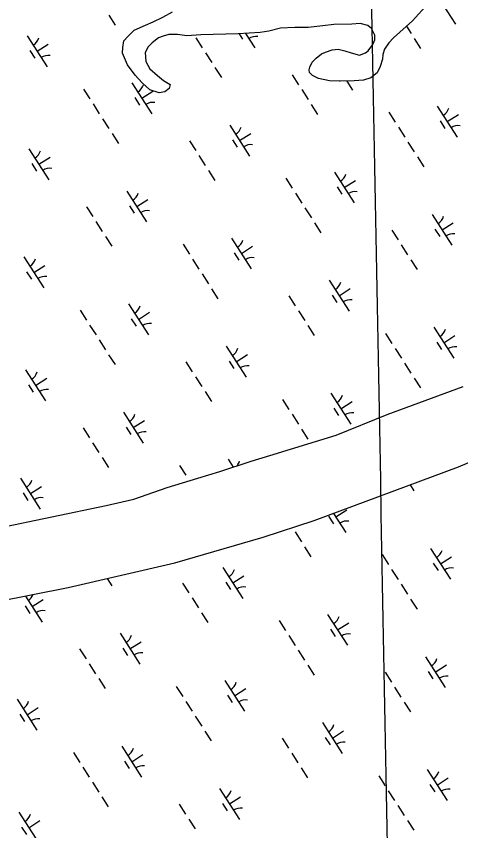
# Model space of a CAD drawing. Extents: x 3962991 to 3983549, y 181631 to 204078.
# Drawn here: x 3972785 to 3973389, y 198848 to 199956 of the extents above; entities that cross this region are included whole.
import ezdxf

# ---------------------------------------------------------------- set-up
doc = ezdxf.new("R2010")
doc.units = 0
doc.layers.add('V-GRID-MAJR', color=7, linetype='Continuous')
doc.layers.add('V-WETL-SWMP', color=7, linetype='Continuous')

msp = doc.modelspace()

# ---------------------------------------------------------------- linework, layer by layer
at = {"layer": 'V-GRID-MAJR'}
msp.add_spline([(3973536.4, 185784.1), (3973487.2, 188388.7), (3973372.6, 194448.6), (3973258, 200508.6), (3973228.2, 202082.7)], degree=3, dxfattribs=at)
at = {"layer": 'V-WETL-SWMP'}
for p, q in [((3973356.8, 199984.7), (3973382, 199945.5)), ((3973345, 199973.5), (3973323.6, 199949.8)), ((3972910.5, 199957.6), (3972919.2, 199944.1)), ((3972970.9, 199948.5), (3972983.8, 199954.8)), ((3972983.8, 199954.8), (3972997.3, 199962.2)), ((3972945, 199937.3), (3972960.3, 199944.1)), ((3972960.3, 199944.1), (3972970.9, 199948.5)), ((3973201.8, 199943), (3973181.6, 199940.7)), ((3973216.6, 199945.1), (3973201.8, 199943)), ((3973241, 199945.6), (3973216.6, 199945.1)), ((3973252.3, 199946.5), (3973241, 199945.6)), ((3973263, 199943.7), (3973252.3, 199946.5)), ((3973267.9, 199939.7), (3973263, 199943.7)), ((3973323.6, 199949.8), (3973297.9, 199926.7)), ((3973315.4, 199942.5), (3973321.7, 199932.6)), ((3972936.2, 199928.7), (3972945, 199937.3)), ((3972992.1, 199931.2), (3972984.4, 199929.2)), ((3973004, 199931.4), (3972992.1, 199931.2)), ((3973016.5, 199929.3), (3973004, 199931.4)), ((3973035.5, 199930.9), (3973016.5, 199929.3)), ((3973086.6, 199932.1), (3973035.5, 199930.9)), ((3973116.3, 199933.9), (3973086.6, 199932.1)), ((3973087.7, 199932.1), (3973092.2, 199925.1)), ((3973096.5, 199932.7), (3973109, 199913.2)), ((3973128.2, 199936), (3973116.3, 199933.9)), ((3973144.2, 199939.9), (3973128.2, 199936)), ((3973163.8, 199940.9), (3973144.2, 199939.9)), ((3973181.6, 199940.7), (3973163.8, 199940.9)), ((3973272.3, 199930.3), (3973267.9, 199939.7)), ((3973272.4, 199924.3), (3973272.3, 199930.3)), ((3972799.5, 199929.5), (3972826.5, 199887.4)), ((3972929.4, 199913.7), (3972931, 199922.7)), ((3972931, 199922.7), (3972936.2, 199928.7)), ((3972969.7, 199920), (3972963.9, 199914.5)), ((3972977.9, 199926.7), (3972969.7, 199920)), ((3972984.4, 199929.2), (3972977.9, 199926.7)), ((3973029, 199926.7), (3973037.7, 199913.2)), ((3973269.6, 199917.7), (3973272.4, 199924.3)), ((3973291.5, 199920), (3973285.8, 199911.5)), ((3973297.9, 199926.7), (3973291.5, 199920)), ((3973326, 199925.9), (3973334.7, 199912.4)), ((3972803.2, 199909.4), (3972809.7, 199899.2)), ((3972813, 199908.5), (3972828.1, 199918.2)), ((3972929, 199906), (3972929.4, 199913.7)), ((3972963.9, 199914.5), (3972959.9, 199906.7)), ((3973205.5, 199907.4), (3973214.4, 199910.5)), ((3973214.4, 199910.5), (3973222.7, 199911.3)), ((3973222.7, 199911.3), (3973231.7, 199909.1)), ((3973231.7, 199909.1), (3973240.1, 199906.3)), ((3973259.7, 199906.2), (3973263.2, 199909.2)), ((3973263.2, 199909.2), (3973269.6, 199917.7)), ((3973285.8, 199911.5), (3973283.5, 199904.3)), ((3972935.9, 199890.1), (3972929, 199906)), ((3972959.9, 199906.7), (3972960.8, 199894.8)), ((3973042, 199906.4), (3973050.6, 199893)), ((3973187.4, 199893.9), (3973192.6, 199899.3)), ((3973192.6, 199899.3), (3973199.7, 199904.9)), ((3973199.7, 199904.9), (3973205.5, 199907.4)), ((3973240.1, 199906.3), (3973251.4, 199903)), ((3973251.4, 199903), (3973259.7, 199906.2)), ((3973283.1, 199897.8), (3973279.7, 199887.6)), ((3973283.5, 199904.3), (3973283.1, 199897.8)), ((3972946.3, 199876), (3972935.9, 199890.1)), ((3972960.8, 199894.8), (3972966.3, 199884.8)), ((3973054.9, 199886.2), (3973063.6, 199872.8)), ((3973182.9, 199883.1), (3973184, 199886.7)), ((3973184, 199886.7), (3973187.4, 199893.9)), ((3973279.7, 199887.6), (3973275.8, 199879.2)), ((3972956.1, 199865.5), (3972946.3, 199876)), ((3972966.3, 199884.8), (3972976.7, 199875.5)), ((3972976.7, 199875.5), (3972985.1, 199868.6)), ((3973160.1, 199876.5), (3973168.7, 199863)), ((3973183.6, 199879.5), (3973182.9, 199883.1)), ((3973187.8, 199875.4), (3973183.6, 199879.5)), ((3973195.6, 199871.5), (3973187.8, 199875.4)), ((3973275.8, 199879.2), (3973267, 199872.4)), ((3972941.9, 199865.6), (3972968.9, 199823.5)), ((3972966.4, 199856.2), (3972956.1, 199865.5)), ((3972985.1, 199868.6), (3972994.2, 199863.4)), ((3973210.6, 199868.2), (3973195.6, 199871.5)), ((3973238, 199867.6), (3973210.6, 199868.2)), ((3973225, 199867.9), (3973225.2, 199867.5)), ((3973234.3, 199867.7), (3973242, 199855.7)), ((3973257, 199869.2), (3973238, 199867.6)), ((3973267, 199872.4), (3973257, 199869.2)), ((3972876.1, 199857.1), (3972884.7, 199843.6)), ((3972955.4, 199844.5), (3972970.6, 199854.2)), ((3972979, 199851.8), (3972966.4, 199856.2)), ((3972986.7, 199853.1), (3972979, 199851.8)), ((3972992.5, 199858), (3972986.7, 199853.1)), ((3972994.2, 199863.4), (3972992.5, 199858)), ((3973173, 199856.3), (3973181.7, 199842.8)), ((3972945.7, 199845.4), (3972952.2, 199835.3)), ((3972889, 199836.9), (3972897.6, 199823.4)), ((3973186, 199836.1), (3973194.6, 199822.6)), ((3973357.4, 199833.8), (3973384.4, 199791.7)), ((3973291.6, 199825.4), (3973300.2, 199811.9)), ((3973370.9, 199812.8), (3973386.1, 199822.5)), ((3972902, 199816.7), (3972910.6, 199803.2)), ((3973361.2, 199813.7), (3973367.7, 199803.6)), ((3973075, 199808), (3973101.9, 199765.9)), ((3973304.5, 199805.2), (3973313.2, 199791.7)), ((3972914.9, 199796.5), (3972923.6, 199783)), ((3973020.1, 199786.7), (3973028.7, 199773.3)), ((3973078.7, 199787.9), (3973085.2, 199777.8)), ((3973088.5, 199787), (3973103.6, 199796.7)), ((3972801.9, 199775.8), (3972828.9, 199733.7)), ((3973317.5, 199785), (3973326.1, 199771.5)), ((3972815.4, 199754.7), (3972830.6, 199764.5)), ((3973033, 199766.5), (3973041.6, 199753)), ((3973330.4, 199764.8), (3973339.1, 199751.3)), ((3972805.7, 199755.6), (3972812.1, 199745.5)), ((3973046, 199746.3), (3973054.6, 199732.8)), ((3973217.4, 199744.1), (3973244.4, 199702)), ((3973151.5, 199735.6), (3973160.2, 199722.1)), ((3973230.9, 199723), (3973246.1, 199732.7)), ((3973221.2, 199723.9), (3973227.6, 199713.8)), ((3972934.9, 199718.2), (3972961.9, 199676.2)), ((3973164.5, 199715.4), (3973173.1, 199701.9)), ((3972938.7, 199698.1), (3972945.2, 199688)), ((3972948.4, 199697.2), (3972963.6, 199706.9)), ((3972880, 199696.9), (3972888.7, 199683.5)), ((3973177.4, 199695.2), (3973186.1, 199681.7)), ((3973350.4, 199686.5), (3973377.4, 199644.4)), ((3972893, 199676.7), (3972901.6, 199663.3)), ((3973363.9, 199665.5), (3973379.1, 199675.2)), ((3973190.4, 199675), (3973199, 199661.5)), ((3973295.5, 199665.2), (3973304.2, 199651.8)), ((3973354.2, 199666.4), (3973360.7, 199656.3)), ((3972905.9, 199656.5), (3972914.6, 199643.1)), ((3973077.4, 199654.3), (3973104.4, 199612.2)), ((3973011.5, 199645.8), (3973020.1, 199632.3)), ((3973090.9, 199633.2), (3973106, 199643)), ((3973308.5, 199645), (3973317.1, 199631.6)), ((3973081.1, 199634.1), (3973087.6, 199624)), ((3972794.9, 199628.5), (3972821.9, 199586.4)), ((3973024.5, 199625.6), (3973033.1, 199612.1)), ((3973321.4, 199624.8), (3973330.1, 199611.3)), ((3972808.4, 199607.4), (3972823.5, 199617.1)), ((3972798.7, 199608.3), (3972805.1, 199598.2)), ((3973037.4, 199605.4), (3973046, 199591.9)), ((3973210.4, 199596.8), (3973237.4, 199554.7)), ((3973050.4, 199585.2), (3973059, 199571.7)), ((3973155.5, 199575.5), (3973164.1, 199562)), ((3973214.2, 199576.6), (3973220.6, 199566.5)), ((3973223.9, 199575.7), (3973239.1, 199585.4)), ((3972937.3, 199564.5), (3972964.3, 199522.4)), ((3972871.5, 199556), (3972880.1, 199542.6)), ((3972950.8, 199543.5), (3972966, 199553.2)), ((3973168.5, 199555.2), (3973177.1, 199541.8)), ((3972941.1, 199544.4), (3972947.6, 199534.3)), ((3972884.4, 199535.8), (3972893.1, 199522.4)), ((3973181.4, 199535), (3973190, 199521.6)), ((3973352.9, 199532.8), (3973379.8, 199490.7)), ((3973287, 199524.3), (3973295.6, 199510.9)), ((3973366.3, 199511.8), (3973381.5, 199521.5)), ((3972897.4, 199515.6), (3972906, 199502.2)), ((3973356.6, 199512.6), (3973363.1, 199502.5)), ((3973070.4, 199507), (3973097.4, 199464.9)), ((3973299.9, 199504.1), (3973308.6, 199490.7)), ((3972910.3, 199495.4), (3972919, 199482)), ((3973074.1, 199486.8), (3973080.6, 199476.7)), ((3973083.9, 199485.9), (3973099, 199495.6)), ((3973015.5, 199485.7), (3973024.1, 199472.2)), ((3973312.9, 199483.9), (3973321.5, 199470.4)), ((3972797.3, 199474.7), (3972824.3, 199432.7)), ((3973028.4, 199465.5), (3973037.1, 199452)), ((3972801.1, 199454.6), (3972807.6, 199444.5)), ((3972810.8, 199453.7), (3972826, 199463.4)), ((3973325.8, 199463.7), (3973334.5, 199450.2)), ((3973041.4, 199445.3), (3973050, 199431.8)), ((3973212.8, 199443), (3973239.8, 199400.9)), ((3973289.2, 199413.9), (3973392.8, 199452)), ((3973146.9, 199434.6), (3973155.6, 199421.1)), ((3973226.3, 199422), (3973241.5, 199431.7)), ((3973216.6, 199422.9), (3973223.1, 199412.8)), ((3972930.3, 199417.2), (3972957.3, 199375.1)), ((3973159.9, 199414.3), (3973168.5, 199400.9)), ((3973220, 199385.9), (3973289.2, 199413.9)), ((3972943.8, 199396.2), (3972959, 199405.9)), ((3972875.4, 199395.9), (3972884.1, 199382.4)), ((3972934.1, 199397), (3972940.6, 199386.9)), ((3973172.8, 199394.1), (3973181.5, 199380.7)), ((3973386.1, 199342.7), (3973512.2, 199397.2)), ((3973129.6, 199358.1), (3973220, 199385.9)), ((3972888.4, 199375.7), (3972897, 199362.2)), ((3972901.3, 199355.5), (3972910, 199342)), ((3973104, 199350.5), (3973129.6, 199358.1)), ((3973006.9, 199344.8), (3973015.5, 199331.3)), ((3973061.5, 199336.7), (3973104, 199350.5)), ((3973072.8, 199353.3), (3973079.6, 199342.6)), ((3973190, 199269.7), (3973386.1, 199342.7)), ((3973031.8, 199327.2), (3973061.5, 199336.7)), ((3972790.3, 199327.4), (3972817.3, 199285.3)), ((3972989.8, 199314.5), (3973031.8, 199327.2)), ((3973019.9, 199324.6), (3973020.4, 199323.8)), ((3972803.8, 199306.4), (3972819, 199316.1)), ((3972944.4, 199298.8), (3972989.8, 199314.5)), ((3973320.4, 199318.3), (3973325.5, 199310.3)), ((3972794.1, 199307.3), (3972800.5, 199297.2)), ((3972907, 199290.4), (3972944.4, 199298.8)), ((3972737.7, 199254.9), (3972907, 199290.4)), ((3973216.2, 199279.5), (3973232.8, 199253.6)), ((3973219.3, 199274.7), (3973234.5, 199284.4)), ((3973120.6, 199247.1), (3973190, 199269.7)), ((3973209.6, 199275.6), (3973216.1, 199265.4)), ((3973163.9, 199254.2), (3973172.5, 199240.7)), ((3973000.5, 199212.1), (3973120.6, 199247.1)), ((3973176.8, 199234), (3973185.5, 199220.5)), ((3973348.3, 199231.8), (3973375.2, 199189.7)), ((3973282.4, 199223.3), (3973291, 199209.8)), ((3972855.2, 199178.4), (3973000.5, 199212.1)), ((3973352, 199211.6), (3973358.5, 199201.5)), ((3973361.8, 199210.7), (3973376.9, 199220.4)), ((3973065.8, 199205.9), (3973092.8, 199163.8)), ((3973295.3, 199203.1), (3973304, 199189.6)), ((3972908.1, 199190.7), (3972914.4, 199180.9)), ((3973079.3, 199184.9), (3973094.4, 199194.6)), ((3972750.6, 199157.9), (3972855.2, 199178.4)), ((3973010.9, 199184.6), (3973019.5, 199171.2)), ((3973069.5, 199185.8), (3973076, 199175.7)), ((3973308.3, 199182.9), (3973316.9, 199169.4)), ((3972797, 199167), (3972819.7, 199131.6)), ((3972806.2, 199152.7), (3972821.4, 199162.4)), ((3973023.8, 199164.4), (3973032.5, 199151)), ((3973321.2, 199162.7), (3973329.9, 199149.2)), ((3972796.5, 199153.5), (3972803, 199143.4)), ((3973036.8, 199144.2), (3973045.4, 199130.8)), ((3973142.4, 199133.5), (3973151, 199120)), ((3973208.2, 199142), (3973235.2, 199099.9)), ((3973212, 199121.8), (3973218.5, 199111.7)), ((3973221.7, 199120.9), (3973236.9, 199130.7)), ((3972925.8, 199116.2), (3972952.7, 199074.1)), ((3973155.3, 199113.3), (3973163.9, 199099.8)), ((3972939.2, 199095.1), (3972954.4, 199104.8)), ((3972870.8, 199094.9), (3972879.5, 199081.4)), ((3972929.5, 199096), (3972936, 199085.9)), ((3973168.3, 199093.1), (3973176.9, 199079.6)), ((3973341.3, 199084.4), (3973368.2, 199042.4)), ((3972883.8, 199074.7), (3972892.4, 199061.2)), ((3973181.2, 199072.9), (3973189.8, 199059.4)), ((3973354.7, 199063.4), (3973369.9, 199073.1)), ((3972896.8, 199054.5), (3972905.4, 199041)), ((3973286.4, 199063.1), (3973295, 199049.7)), ((3973345, 199064.3), (3973351.5, 199054.2)), ((3973002.3, 199043.7), (3973011, 199030.3)), ((3973068.2, 199052.2), (3973095.2, 199010.1)), ((3973081.7, 199031.2), (3973096.8, 199040.9)), ((3973299.3, 199042.9), (3973307.9, 199029.5)), ((3972785.7, 199026.4), (3972812.7, 198984.3)), ((3973015.3, 199023.5), (3973023.9, 199010.1)), ((3973072, 199032.1), (3973078.4, 199022)), ((3973312.3, 199022.7), (3973320.9, 199009.3)), ((3972799.2, 199005.3), (3972814.4, 199015.1)), ((3972789.5, 199006.2), (3972796, 198996.1)), ((3973028.2, 199003.3), (3973036.9, 198989.9)), ((3973201.2, 198994.7), (3973228.2, 198952.6)), ((3973041.2, 198983.1), (3973049.8, 198969.7)), ((3973214.7, 198973.6), (3973229.9, 198983.3)), ((3973146.3, 198973.4), (3973155, 198959.9)), ((3973205, 198974.5), (3973211.5, 198964.4)), ((3972928.2, 198962.4), (3972955.2, 198920.3)), ((3972862.3, 198954), (3972870.9, 198940.5)), ((3972941.7, 198941.4), (3972956.8, 198951.1)), ((3973159.3, 198953.2), (3973167.9, 198939.7)), ((3972875.2, 198933.8), (3972883.9, 198920.3)), ((3972931.9, 198942.3), (3972938.4, 198932.2)), ((3973172.2, 198933), (3973180.9, 198919.5)), ((3973277.8, 198922.2), (3973286.4, 198908.8)), ((3973343.7, 198930.7), (3973370.7, 198888.6)), ((3972888.2, 198913.6), (3972896.8, 198900.1)), ((3973347.4, 198910.6), (3973353.9, 198900.5)), ((3973357.2, 198909.7), (3973372.3, 198919.4)), ((3973061.2, 198904.9), (3973088.2, 198862.8)), ((3973290.7, 198902), (3973299.4, 198888.6)), ((3972901.1, 198893.4), (3972909.8, 198879.9)), ((3973074.7, 198883.9), (3973089.8, 198893.6)), ((3973006.3, 198883.6), (3973014.9, 198870.1)), ((3973065, 198884.7), (3973071.4, 198874.6)), ((3973303.7, 198881.8), (3973312.3, 198868.4)), ((3972788.1, 198872.7), (3972815.1, 198830.6)), ((3972801.6, 198851.6), (3972816.8, 198861.3)), ((3973019.2, 198863.4), (3973027.9, 198849.9)), ((3973316.7, 198861.6), (3973325.3, 198848.2)), ((3972791.9, 198852.5), (3972798.4, 198842.4))]:
    msp.add_line(p, q, dxfattribs=at)
for centre, start, end in [((3972798.3, 199931.8), 301.8919, 343.4355), ((3973110.6, 199911.2), 81.8919, 123.4355), ((3972828.1, 199885.3), 81.8919, 123.4355), ((3972940.7, 199867.9), 301.8919, 343.4355), ((3972970.5, 199821.4), 81.8919, 123.4355), ((3973356.2, 199836.2), 301.8919, 343.4355), ((3973073.7, 199810.4), 301.8919, 343.4355), ((3973386, 199789.7), 81.8919, 123.4355), ((3973103.6, 199763.8), 81.8919, 123.4355), ((3972800.7, 199778.1), 301.8919, 343.4355), ((3972830.5, 199731.6), 81.8919, 123.4355), ((3973216.2, 199746.4), 301.8919, 343.4355), ((3972933.7, 199720.6), 301.8919, 343.4355), ((3973246, 199699.9), 81.8919, 123.4355), ((3972963.5, 199674.1), 81.8919, 123.4355), ((3973349.2, 199688.9), 301.8919, 343.4355), ((3973379, 199642.4), 81.8919, 123.4355), ((3973076.2, 199656.6), 301.8919, 343.4355), ((3972793.7, 199630.8), 301.8919, 343.4355), ((3973106, 199610.1), 81.8919, 123.4355), ((3972823.5, 199584.3), 81.8919, 123.4355), ((3973209.2, 199599.1), 301.8919, 343.4355), ((3973239, 199552.6), 81.8919, 123.4355), ((3972936.1, 199566.9), 301.8919, 343.4355), ((3972965.9, 199520.3), 81.8919, 123.4355), ((3973351.6, 199535.1), 301.8919, 343.4355), ((3973069.2, 199509.3), 301.8919, 343.4355), ((3973381.5, 199488.6), 81.8919, 123.4355), ((3973099, 199462.8), 81.8919, 123.4355), ((3972796.1, 199477.1), 301.8919, 343.4355), ((3972825.9, 199430.6), 81.8919, 123.4355), ((3973211.6, 199445.4), 301.8919, 343.4355), ((3972929.1, 199419.5), 301.8919, 343.4355), ((3973241.4, 199398.9), 81.8919, 123.4355), ((3972958.9, 199373), 81.8919, 123.4355), ((3973071.6, 199355.6), 320.4904, 343.4355), ((3972789.1, 199329.8), 301.8919, 343.4355), ((3972818.9, 199283.3), 81.8919, 123.4355), ((3973234.4, 199251.5), 81.8919, 123.4355), ((3973347, 199234.1), 301.8919, 343.4355), ((3973064.6, 199208.3), 301.8919, 343.4355), ((3973376.9, 199187.6), 81.8919, 123.4355), ((3973094.4, 199161.8), 81.8919, 123.4355), ((3972791.5, 199176), 301.8919, 336.7084), ((3972821.3, 199129.5), 81.8919, 123.4355), ((3973207, 199144.3), 301.8919, 343.4355), ((3972924.5, 199118.5), 301.8919, 343.4355), ((3973236.8, 199097.8), 81.8919, 123.4355), ((3972954.4, 199072), 81.8919, 123.4355), ((3973340, 199086.8), 301.8919, 343.4355), ((3973369.9, 199040.3), 81.8919, 123.4355), ((3973067, 199054.5), 301.8919, 343.4355), ((3972784.5, 199028.7), 301.8919, 343.4355), ((3973096.8, 199008), 81.8919, 123.4355), ((3972814.3, 198982.2), 81.8919, 123.4355), ((3973200, 198997), 301.8919, 343.4355), ((3973229.8, 198950.5), 81.8919, 123.4355), ((3972927, 198964.8), 301.8919, 343.4355), ((3972956.8, 198918.3), 81.8919, 123.4355), ((3973342.5, 198933.1), 301.8919, 343.4355), ((3973060, 198907.2), 301.8919, 343.4355), ((3973372.3, 198886.5), 81.8919, 123.4355), ((3973089.8, 198860.7), 81.8919, 123.4355), ((3972786.9, 198875), 301.8919, 343.4355)]:
    msp.add_arc(centre, 17.6, start, end, dxfattribs=at)

doc.saveas('drawing.dxf')
